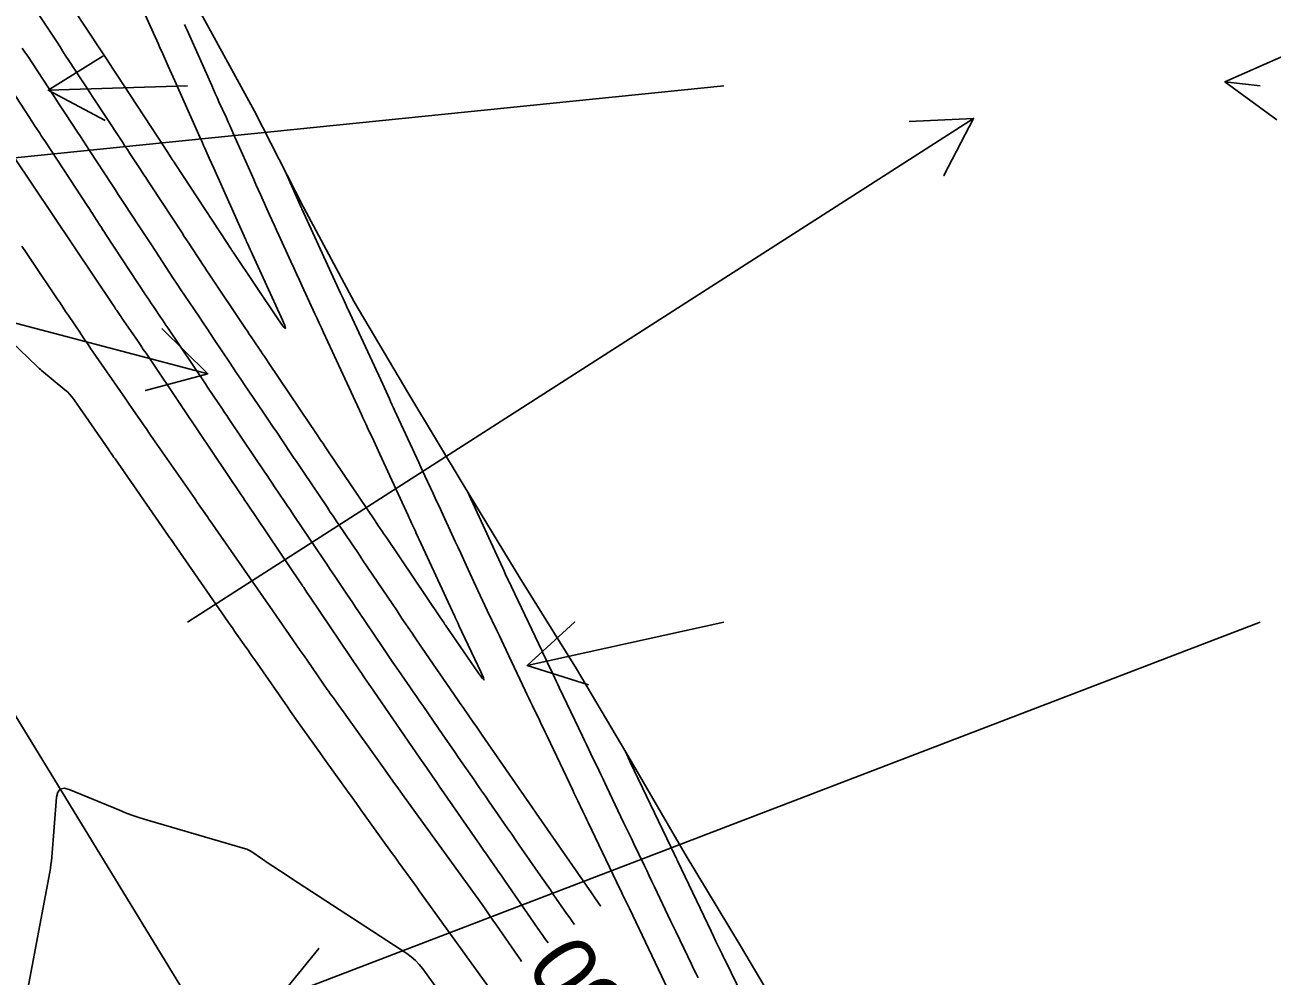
# Model space of a CAD drawing. Extents: x 954385 to 988206, y 1868364 to 1924553.
# Drawn here: x 956992 to 957108.2, y 1921136 to 1921224.6 of the extents above; entities that cross this region are included whole.
import ezdxf

# ---------------------------------------------------------------- set-up
doc = ezdxf.new("R2010")
doc.units = 0
for name, color, linetype in [('24', 7, 'Continuous'), ('26', 7, 'Continuous'), ('5', 7, 'Continuous'), ('6', 7, 'Continuous'), ('7', 7, 'Continuous'), ('Default', 7, 'Continuous')]:
    doc.layers.add(name, color=color, linetype=linetype)

msp = doc.modelspace()

# ---------------------------------------------------------------- linework, layer by layer
at = {"layer": '24'}
msp.add_lwpolyline([(956988.51, 1921271.68), (956992.39, 1921262.33), (956993.22, 1921260.5), (956996.6, 1921253.18), (957000.17, 1921243.64), (957003.68, 1921234.07), (957008.58, 1921225.34), (957013.37, 1921216.55), (957017.94, 1921207.62), (957022.67, 1921198.79), (957027.76, 1921190.19), (957032.93, 1921181.62), (957038.12, 1921173.07), (957043.39, 1921164.58), (957048.48, 1921155.97), (957053.51, 1921147.32), (957058.68, 1921138.76), (957063.77, 1921130.16), (957069.16, 1921121.73), (957074.42, 1921113.22), (957080.15, 1921105.01), (957084.26, 1921095.8), (957088.9, 1921086.91)], dxfattribs=at)
at = {"layer": '26'}
for points in [[(957007.13, 1921218.93), (956994.16, 1921218.5), (956999.25, 1921221.67), (956994.16, 1921218.5), (956999.45, 1921215.67)], [(957107.13, 1921218.93), (957103.83, 1921219.3), (957109.33, 1921221.7), (957103.83, 1921219.3), (957108.67, 1921215.74)], [(956907.13, 1921218.93), (957009.02, 1921192.09), (957003.23, 1921190.51), (957009.02, 1921192.09), (957004.76, 1921196.31)], [(957057.13, 1921218.93), (956972.97, 1921210.36), (956977.83, 1921213.87), (956972.97, 1921210.36), (956978.44, 1921207.91)], [(957007.13, 1921168.93), (957080.4, 1921215.88), (957077.64, 1921210.55), (957080.4, 1921215.88), (957074.4, 1921215.6)], [(957107.13, 1921168.93), (957015.59, 1921133.87), (957019.37, 1921138.53), (957015.59, 1921133.87), (957021.51, 1921132.92)], [(957057.13, 1921168.93), (957038.79, 1921164.9), (957043.22, 1921168.95), (957038.79, 1921164.9), (957044.51, 1921163.09)]]:
    msp.add_lwpolyline(points, dxfattribs=at)
at = {"layer": '6'}
for points in [[(957040.74, 1921139.04), (957040.51, 1921139.37), (957040.27, 1921139.72), (957040.02, 1921140.07), (957036.75, 1921144.79), (957036.56, 1921145.07), (957036.36, 1921145.35), (957036.17, 1921145.63), (957035.97, 1921145.91), (957035.19, 1921147.04), (957035, 1921147.32), (957034.8, 1921147.6), (957034.61, 1921147.88), (957034.41, 1921148.16), (957030.6, 1921153.66), (957030.3, 1921154.1), (957030, 1921154.53), (957029.4, 1921155.4), (957029.25, 1921155.62), (957029.1, 1921155.83), (957028.95, 1921156.05), (957028.8, 1921156.27), (957024.5, 1921162.5), (957024.07, 1921163.13), (957023.63, 1921163.76), (957023.52, 1921163.92), (957023.42, 1921164.08), (957023.31, 1921164.24), (957023.2, 1921164.4), (957018.57, 1921171.27), (957018.27, 1921171.71), (957017.97, 1921172.16), (957017.9, 1921172.27), (957017.82, 1921172.38), (957017.75, 1921172.49), (957017.67, 1921172.6), (957012.67, 1921180.02), (957012.49, 1921180.28), (957012.32, 1921180.55), (957012.23, 1921180.68), (957012.14, 1921180.81), (957006.8, 1921188.74), (957006.74, 1921188.84), (957006.65, 1921188.96), (957006.62, 1921189.01), (957006.6, 1921189.03), (957003.52, 1921193.63), (957003.27, 1921194), (957003.02, 1921194.36), (957002.78, 1921194.73), (957002.53, 1921195.09), (957001.18, 1921197.04), (957001.1, 1921197.15), (957001.02, 1921197.27), (957000.94, 1921197.39), (957000.86, 1921197.5), (957000.55, 1921197.97), (957000.47, 1921198.08), (957000.4, 1921198.2), (957000.32, 1921198.32), (957000.24, 1921198.43), (956987.14, 1921217.96)], [(957047.95, 1921156.87), (957048.35, 1921156.03), (957048.41, 1921155.9), (957052.18, 1921148.01), (957052.23, 1921147.9), (957052.29, 1921147.78), (957052.35, 1921147.66), (957052.4, 1921147.55), (957052.62, 1921147.08), (957052.68, 1921146.96), (957052.74, 1921146.85), (957052.79, 1921146.73), (957052.85, 1921146.62), (957055.94, 1921140.14), (957056.17, 1921139.67), (957056.39, 1921139.19), (957056.85, 1921138.25), (957056.96, 1921138.01), (957057.07, 1921137.78), (957057.19, 1921137.54), (957057.3, 1921137.31), (957059.82, 1921132.12)]]:
    msp.add_lwpolyline(points, dxfattribs=at)
at = {"layer": '7'}
for points in [[(956995.15, 1921228.17), (956999.08, 1921222.18), (956999.21, 1921221.99), (956999.33, 1921221.8), (956999.45, 1921221.61), (956999.58, 1921221.42), (957000.2, 1921220.48), (957000.57, 1921219.91), (957004.95, 1921213.23), (957005.12, 1921212.97), (957005.3, 1921212.71), (957005.72, 1921212.05), (957005.89, 1921211.79), (957005.98, 1921211.66), (957010.85, 1921204.23), (957011.03, 1921203.96), (957011.21, 1921203.69), (957011.25, 1921203.63), (957011.3, 1921203.56), (957011.34, 1921203.49), (957011.39, 1921203.42), (957015.57, 1921197.19), (957016.05, 1921196.5), (957016.27, 1921196.31), (957016.21, 1921196.59), (957015.88, 1921197.36), (957013.2, 1921203.19), (957013.09, 1921203.43), (957012.98, 1921203.67), (957012.76, 1921204.15), (957012.71, 1921204.27), (957012.65, 1921204.39), (957012.6, 1921204.51), (957012.55, 1921204.63), (957009.59, 1921211.23), (957009.38, 1921211.7), (957009.17, 1921212.18), (957008.75, 1921213.12), (957008.64, 1921213.36), (957008.54, 1921213.59), (957008.43, 1921213.83), (957008.33, 1921214.06), (957005.95, 1921219.37), (957005.8, 1921219.71), (957005.65, 1921220.06), (957005.49, 1921220.4), (957005.34, 1921220.74), (957004.73, 1921222.11), (957004.57, 1921222.45), (957004.42, 1921222.8), (957004.27, 1921223.14), (957004.11, 1921223.48), (957002.14, 1921227.89)], [(957006.86, 1921224.63), (957006.98, 1921224.36), (957007.1, 1921224.1), (957007.22, 1921223.83), (957009.39, 1921218.96), (957009.56, 1921218.58), (957009.73, 1921218.2), (957009.9, 1921217.82), (957010.07, 1921217.44), (957010.76, 1921215.92), (957010.93, 1921215.54), (957011.1, 1921215.16), (957011.27, 1921214.78), (957011.44, 1921214.4), (957013.1, 1921210.67), (957013.31, 1921210.2), (957013.52, 1921209.73), (957013.73, 1921209.26), (957013.95, 1921208.78), (957014.79, 1921206.9), (957015, 1921206.43), (957015.21, 1921205.95), (957015.43, 1921205.48), (957015.64, 1921205.01), (957016.78, 1921202.53), (957017.05, 1921201.96), (957017.31, 1921201.39), (957017.57, 1921200.82), (957017.83, 1921200.25), (957019.01, 1921197.68), (957019.21, 1921197.24), (957019.42, 1921196.8), (957019.62, 1921196.36), (957019.82, 1921195.93), (957020.62, 1921194.18), (957021.03, 1921193.31), (957021.43, 1921192.44), (957023.35, 1921188.28), (957023.49, 1921187.97), (957023.64, 1921187.66), (957023.78, 1921187.35), (957023.92, 1921187.05), (957024.49, 1921185.82), (957024.77, 1921185.2), (957025.06, 1921184.59), (957027.69, 1921178.89), (957027.77, 1921178.71), (957027.86, 1921178.52), (957027.94, 1921178.33), (957028.03, 1921178.15), (957028.38, 1921177.4), (957028.46, 1921177.21), (957028.55, 1921177.03), (957028.63, 1921176.84), (957028.72, 1921176.65), (957032.01, 1921169.53), (957032.05, 1921169.46), (957032.08, 1921169.38), (957032.12, 1921169.31), (957032.15, 1921169.23), (957032.33, 1921168.86), (957032.44, 1921168.63), (957034.48, 1921164.32), (957034.73, 1921163.76), (957034.77, 1921163.55), (957034.62, 1921163.69), (957034.25, 1921164.19), (957031.17, 1921168.66), (957031.13, 1921168.72), (957031.09, 1921168.78), (957031.05, 1921168.83), (957031.02, 1921168.89), (957030.71, 1921169.34), (957025.67, 1921176.82), (957025.59, 1921176.95), (957025.5, 1921177.08), (957025.41, 1921177.21), (957025.32, 1921177.34), (957024.89, 1921177.98), (957024.63, 1921178.37), (957020.17, 1921184.98), (957020.04, 1921185.18), (957019.9, 1921185.38), (957019.77, 1921185.58), (957019.64, 1921185.77), (957019.1, 1921186.57), (957018.97, 1921186.76), (957018.84, 1921186.96), (957018.7, 1921187.16), (957018.57, 1921187.36), (957014.67, 1921193.16), (957014.49, 1921193.42), (957014.31, 1921193.68), (957014.14, 1921193.94), (957013.96, 1921194.2), (957013.26, 1921195.25), (957013.08, 1921195.52), (957012.9, 1921195.78), (957012.73, 1921196.04), (957012.55, 1921196.3), (957009.17, 1921201.35), (957008.95, 1921201.67), (957008.74, 1921201.99), (957008.53, 1921202.31), (957008.32, 1921202.64), (957007.47, 1921203.92), (957007.26, 1921204.24), (957007.05, 1921204.57), (957006.84, 1921204.89), (957006.63, 1921205.21), (957003.74, 1921209.61), (957003.5, 1921209.98), (957003.25, 1921210.36), (957003, 1921210.73), (957002.76, 1921211.11), (957001.77, 1921212.61), (957001.53, 1921212.98), (957001.28, 1921213.36), (957001.04, 1921213.73), (957000.79, 1921214.11), (956998.32, 1921217.87), (956997.76, 1921218.72), (956997.21, 1921219.57), (956996.09, 1921221.27), (956995.81, 1921221.69), (956995.53, 1921222.12), (956995.26, 1921222.54), (956994.98, 1921222.97), (956992.89, 1921226.15)], [(956988.14, 1921222.46), (956992.41, 1921215.95), (956992.88, 1921215.23), (956993.36, 1921214.5), (956993.48, 1921214.32), (956993.6, 1921214.14), (956993.72, 1921213.96), (956993.83, 1921213.78), (956997.85, 1921207.66), (956997.99, 1921207.44), (956998.13, 1921207.23), (956998.27, 1921207.01), (956998.42, 1921206.8), (956998.98, 1921205.94), (956999.12, 1921205.72), (956999.26, 1921205.51), (956999.4, 1921205.29), (956999.54, 1921205.07), (957003.29, 1921199.36), (957003.46, 1921199.11), (957003.62, 1921198.86), (957003.79, 1921198.61), (957003.96, 1921198.36), (957004.63, 1921197.36), (957004.8, 1921197.11), (957004.96, 1921196.86), (957005.13, 1921196.61), (957005.3, 1921196.36), (957008.8, 1921191.14), (957009, 1921190.84), (957009.2, 1921190.55), (957009.39, 1921190.25), (957009.59, 1921189.96), (957010.39, 1921188.77), (957010.59, 1921188.48), (957010.79, 1921188.18), (957010.99, 1921187.88), (957011.19, 1921187.59), (957014.32, 1921182.94), (957014.55, 1921182.59), (957014.79, 1921182.25), (957015.02, 1921181.9), (957015.25, 1921181.55), (957016.19, 1921180.17), (957016.42, 1921179.82), (957016.66, 1921179.47), (957016.89, 1921179.13), (957017.12, 1921178.78), (957019.84, 1921174.75), (957020.11, 1921174.35), (957020.38, 1921173.95), (957020.65, 1921173.54), (957020.92, 1921173.14), (957022, 1921171.54), (957022.27, 1921171.14), (957022.54, 1921170.74), (957022.81, 1921170.34), (957023.08, 1921169.93), (957025.35, 1921166.56), (957025.66, 1921166.1), (957025.98, 1921165.65), (957026.29, 1921165.19), (957026.6, 1921164.73), (957027.86, 1921162.91), (957028.17, 1921162.45), (957028.49, 1921162), (957028.8, 1921161.54), (957029.12, 1921161.08), (957030.94, 1921158.44), (957031.3, 1921157.92), (957031.66, 1921157.4), (957032.02, 1921156.88), (957032.38, 1921156.35), (957033.85, 1921154.23), (957034.2, 1921153.72), (957034.55, 1921153.22), (957034.9, 1921152.71), (957035.26, 1921152.2), (957036.66, 1921150.18), (957037.01, 1921149.67), (957037.36, 1921149.17), (957037.71, 1921148.66), (957038.06, 1921148.15), (957040.05, 1921145.28), (957040.36, 1921144.85), (957040.66, 1921144.41), (957040.96, 1921143.98), (957041.26, 1921143.54), (957042.46, 1921141.8), (957042.77, 1921141.37), (957043.07, 1921140.93), (957043.2, 1921140.75)], [(957045.65, 1921142.46), (957045.63, 1921142.5), (957045.54, 1921142.62), (957045.46, 1921142.74), (957045.04, 1921143.35), (957044.78, 1921143.72), (957040.2, 1921150.33), (957039.92, 1921150.73), (957039.64, 1921151.13), (957038.95, 1921152.14), (957038.67, 1921152.54), (957038.53, 1921152.74), (957034.6, 1921158.41), (957034.41, 1921158.69), (957034.22, 1921158.96), (957034.03, 1921159.24), (957033.84, 1921159.52), (957032.88, 1921160.9), (957032.5, 1921161.45), (957032.31, 1921161.73), (957029.01, 1921166.52), (957028.77, 1921166.87), (957028.53, 1921167.21), (957028.3, 1921167.56), (957028.07, 1921167.9), (957027.13, 1921169.29), (957026.67, 1921169.98), (957026.2, 1921170.67), (957023.49, 1921174.69), (957023.22, 1921175.1), (957022.94, 1921175.51), (957022.66, 1921175.92), (957022.39, 1921176.33), (957021.28, 1921177.97), (957021, 1921178.38), (957020.73, 1921178.79), (957020.45, 1921179.2), (957020.18, 1921179.61), (957017.98, 1921182.87), (957017.66, 1921183.34), (957017.35, 1921183.81), (957017.03, 1921184.28), (957016.71, 1921184.75), (957015.45, 1921186.63), (957015.13, 1921187.1), (957014.81, 1921187.57), (957014.5, 1921188.04), (957014.18, 1921188.51), (957012.46, 1921191.06), (957012.11, 1921191.59), (957011.75, 1921192.11), (957011.4, 1921192.64), (957011.05, 1921193.16), (957009.62, 1921195.29), (957009.28, 1921195.8), (957008.93, 1921196.32), (957008.59, 1921196.83), (957008.25, 1921197.35), (957006.87, 1921199.4), (957006.52, 1921199.91), (957006.18, 1921200.43), (957005.84, 1921200.94), (957005.5, 1921201.46), (957003.77, 1921204.1), (957003.46, 1921204.57), (957003.16, 1921205.04), (957002.85, 1921205.51), (957002.54, 1921205.97), (957001.31, 1921207.85), (957001, 1921208.32), (957000.69, 1921208.79), (957000.38, 1921209.26), (957000.08, 1921209.73), (956998, 1921212.9), (956997.72, 1921213.32), (956997.44, 1921213.75), (956997.16, 1921214.18), (956996.88, 1921214.6), (956995.76, 1921216.31), (956995.2, 1921217.16), (956994.64, 1921218.01), (956992.24, 1921221.67), (956991.99, 1921222.05), (956991.74, 1921222.44)], [(957016.24, 1921210.95), (957017.65, 1921207.78), (957017.74, 1921207.58), (957017.76, 1921207.55), (957017.77, 1921207.52), (957017.78, 1921207.49), (957017.8, 1921207.46), (957021.41, 1921199.59), (957021.52, 1921199.35), (957021.64, 1921199.1), (957021.86, 1921198.61), (957021.92, 1921198.49), (957021.97, 1921198.37), (957022.03, 1921198.24), (957022.09, 1921198.12), (957024.96, 1921191.91), (957025.33, 1921191.1), (957025.95, 1921189.76), (957026.07, 1921189.49), (957026.19, 1921189.23), (957026.32, 1921188.96), (957026.44, 1921188.69), (957028.51, 1921184.22), (957028.7, 1921183.81), (957028.89, 1921183.39), (957029.08, 1921182.98), (957029.27, 1921182.57), (957030.04, 1921180.91), (957030.23, 1921180.5), (957030.42, 1921180.09), (957030.61, 1921179.67), (957030.8, 1921179.26), (957032.1, 1921176.45), (957032.35, 1921175.9), (957032.6, 1921175.35), (957032.86, 1921174.8), (957033.11, 1921174.25), (957034.21, 1921171.88), (957034.42, 1921171.41), (957034.64, 1921170.95), (957034.86, 1921170.48), (957035.08, 1921170.02), (957035.96, 1921168.17), (957036.18, 1921167.71), (957036.4, 1921167.25), (957036.61, 1921166.78), (957036.83, 1921166.32), (957038.61, 1921162.57), (957038.78, 1921162.22), (957038.95, 1921161.86), (957039.12, 1921161.51), (957039.29, 1921161.15), (957039.97, 1921159.73), (957040.14, 1921159.38), (957040.31, 1921159.02), (957040.48, 1921158.67), (957040.65, 1921158.31), (957043.04, 1921153.29), (957043.16, 1921153.04), (957043.28, 1921152.79), (957043.4, 1921152.54), (957043.52, 1921152.29), (957044, 1921151.28), (957044.12, 1921151.03), (957044.24, 1921150.78), (957044.37, 1921150.52), (957044.49, 1921150.27), (957047.48, 1921144.01), (957047.55, 1921143.86), (957047.62, 1921143.72), (957047.69, 1921143.57), (957047.76, 1921143.42), (957048.11, 1921142.69), (957048.32, 1921142.26), (957051.91, 1921134.74)], [(956978.67, 1921206.62), (956993.11, 1921192.75), (956993.22, 1921192.66), (956993.32, 1921192.56), (956993.43, 1921192.47), (956993.54, 1921192.38), (956995.7, 1921190.6), (956995.94, 1921190.39), (956996.17, 1921190.16), (956996.38, 1921189.91), (956996.57, 1921189.65), (956999.79, 1921185), (956999.84, 1921184.92), (956999.89, 1921184.85), (956999.94, 1921184.78), (956999.99, 1921184.71), (957000.18, 1921184.43), (957000.28, 1921184.29), (957000.38, 1921184.15), (957005.35, 1921177), (957005.47, 1921176.81), (957005.6, 1921176.63), (957005.73, 1921176.44), (957005.86, 1921176.26), (957010.91, 1921169), (957011.12, 1921168.7), (957011.32, 1921168.4), (957011.53, 1921168.1), (957011.74, 1921167.8), (957012.57, 1921166.61), (957012.78, 1921166.31), (957012.99, 1921166.01), (957013.2, 1921165.71), (957013.41, 1921165.41), (957016.45, 1921161.03), (957016.74, 1921160.6), (957017.04, 1921160.18), (957017.34, 1921159.76), (957017.64, 1921159.33), (957018.85, 1921157.65), (957019.15, 1921157.23), (957019.46, 1921156.8), (957019.76, 1921156.38), (957020.06, 1921155.96), (957022.06, 1921153.17), (957022.47, 1921152.6), (957022.88, 1921152.03), (957023.29, 1921151.46), (957023.7, 1921150.89), (957025.51, 1921148.37), (957025.84, 1921147.92), (957026.16, 1921147.47), (957026.48, 1921147.03), (957026.81, 1921146.58), (957028.25, 1921144.58), (957028.5, 1921144.24), (957028.74, 1921143.89), (957028.99, 1921143.55), (957029.24, 1921143.2), (957035.59, 1921134.4)], [(956991.71, 1921203.96), (956992.03, 1921203.49), (956992.34, 1921203.02), (956992.66, 1921202.55), (956995, 1921199.07), (956995.26, 1921198.68), (956995.52, 1921198.29), (956995.78, 1921197.9), (956996.04, 1921197.51), (956997.09, 1921195.96), (956997.35, 1921195.57), (956997.61, 1921195.18), (956997.87, 1921194.8), (956998.14, 1921194.41), (957001.32, 1921189.81), (957001.52, 1921189.52), (957001.71, 1921189.24), (957001.91, 1921188.95), (957002.11, 1921188.66), (957002.9, 1921187.51), (957003.1, 1921187.23), (957003.3, 1921186.94), (957003.5, 1921186.65), (957003.7, 1921186.37), (957007.81, 1921180.45), (957007.93, 1921180.28), (957008.05, 1921180.1), (957008.17, 1921179.93), (957008.29, 1921179.76), (957008.78, 1921179.06), (957008.9, 1921178.89), (957009.02, 1921178.72), (957009.14, 1921178.54), (957009.26, 1921178.37), (957014.66, 1921170.61), (957014.74, 1921170.49), (957014.82, 1921170.38), (957016.95, 1921167.3), (957017.3, 1921166.8), (957017.65, 1921166.29), (957018, 1921165.79), (957018.35, 1921165.29), (957020.17, 1921162.67), (957020.31, 1921162.47), (957020.45, 1921162.27), (957020.59, 1921162.07), (957020.74, 1921161.87), (957021.31, 1921161.07), (957021.6, 1921160.67), (957021.88, 1921160.27), (957025.25, 1921155.57), (957025.77, 1921154.84), (957026.29, 1921154.11), (957026.81, 1921153.39), (957027.34, 1921152.66), (957034.59, 1921142.61), (957034.93, 1921142.13), (957035.27, 1921141.65), (957035.61, 1921141.17), (957035.94, 1921140.69), (957037.91, 1921137.86), (957037.99, 1921137.74), (957038.11, 1921137.57), (957038.15, 1921137.52), (957038.28, 1921137.32)], [(957054.72, 1921135.79), (957054.51, 1921136.21), (957054.31, 1921136.63), (957054.11, 1921137.05), (957052.67, 1921140.06), (957052.42, 1921140.59), (957052.17, 1921141.11), (957051.92, 1921141.63), (957051.67, 1921142.15), (957050.65, 1921144.28), (957050.41, 1921144.78), (957050.18, 1921145.28), (957049.94, 1921145.78), (957049.7, 1921146.28), (957048.74, 1921148.28), (957048.51, 1921148.78), (957048.27, 1921149.28), (957048.03, 1921149.78), (957047.79, 1921150.28), (957046.22, 1921153.56), (957046.03, 1921153.96), (957045.84, 1921154.36), (957045.65, 1921154.75), (957045.47, 1921155.15), (957044.71, 1921156.73), (957044.52, 1921157.12), (957044.33, 1921157.52), (957044.14, 1921157.91), (957043.95, 1921158.31), (957041.78, 1921162.86), (957041.65, 1921163.14), (957041.51, 1921163.43), (957041.37, 1921163.71), (957041.24, 1921164), (957040.7, 1921165.14), (957040.56, 1921165.42), (957040.43, 1921165.71), (957040.29, 1921165.99), (957040.16, 1921166.28), (957037.34, 1921172.22), (957037.27, 1921172.37), (957037.2, 1921172.51), (957037.13, 1921172.66), (957037.06, 1921172.8), (957036.79, 1921173.39), (957036.66, 1921173.68), (957036.52, 1921173.97), (957033.2, 1921181.17)], [(957035.83, 1921127.26), (957029.06, 1921136.64), (957028.74, 1921137.04), (957028.39, 1921137.41), (957028, 1921137.75), (957027.58, 1921138.05), (957016.84, 1921145.06), (957016.32, 1921145.4), (957015.8, 1921145.74), (957014.39, 1921146.66), (957014.32, 1921146.71), (957014.25, 1921146.75), (957014.19, 1921146.79), (957014.12, 1921146.84), (957013.03, 1921147.58), (957012.91, 1921147.65), (957012.79, 1921147.72), (957012.66, 1921147.77), (957012.53, 1921147.82), (957003.1, 1921150.59), (957002.52, 1921150.77), (957001.94, 1921150.96), (957001.37, 1921151.17), (957000.81, 1921151.4), (956996.11, 1921153.34), (956995.63, 1921153.46), (956995.28, 1921153.38), (956995.05, 1921153.1), (956994.94, 1921152.62), (956994.48, 1921147.04), (956994.45, 1921146.69), (956994.41, 1921146.34), (956994.36, 1921146), (956994.3, 1921145.65), (956992.03, 1921133.62)]]:
    msp.add_lwpolyline(points, dxfattribs=at)
at = {"layer": 'Default'}
msp.add_line((957221.14, 1920784.24), (956045.8, 1922705.18), dxfattribs=at)

# ---------------------------------------------------------------- texts
at = {"layer": '5'}
msp.add_text('550', height=6, rotation=124.8437, dxfattribs=at).set_placement((957051.16, 1921129.32))

doc.saveas('drawing.dxf')
